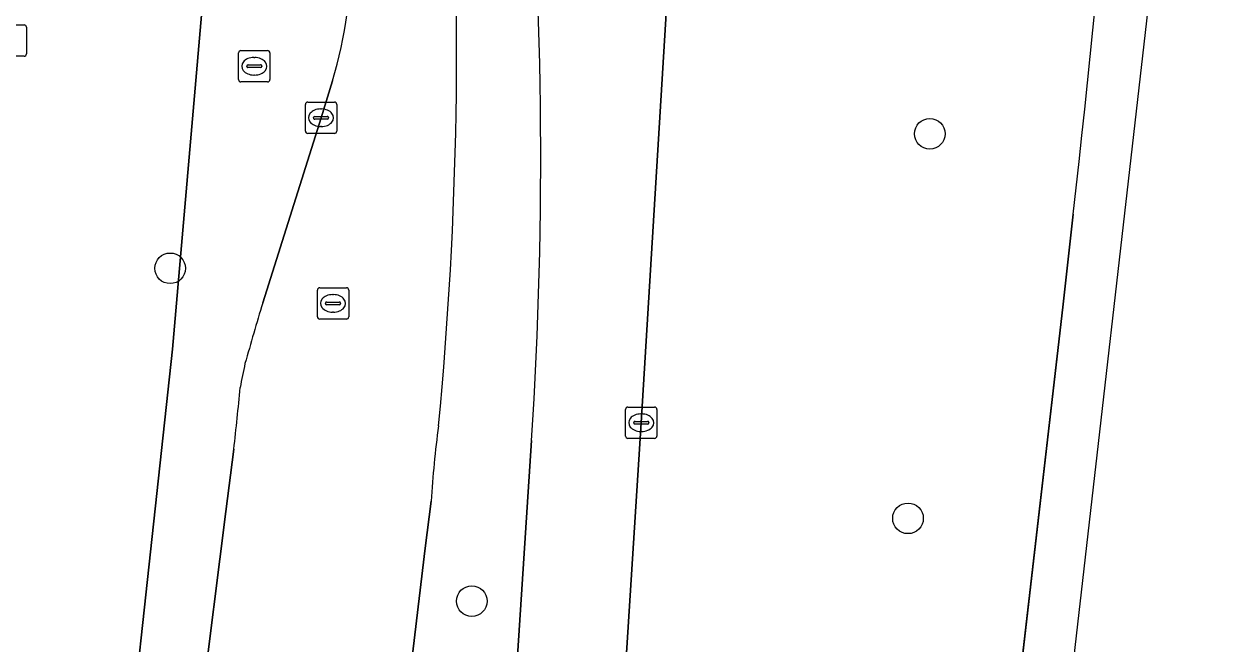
# Model space of a CAD drawing. Extents: x 160856 to 161310, y 384024 to 384878.
# Drawn here: x 161271.83 to 161310.22, y 384718.5 to 384738.3 of the extents above; entities that cross this region are included whole.
import ezdxf

# ---------------------------------------------------------------- set-up
doc = ezdxf.new("R2010")
doc.units = 0
for name, color, linetype in [('IMGEO_Berm_groen', 7, 'Continuous'), ('IMGEO_Boom', 7, 'Continuous'), ('IMGEO_Kolk', 7, 'Continuous'), ('IMGEO_OVBaan_gesloten', 7, 'Continuous'), ('IMGEO_Parkeervlak_open', 7, 'Continuous'), ('IMGEO_Rijbaan_lokaal_gesloten', 7, 'Continuous'), ('IMGEO_Rioolput', 7, 'Continuous')]:
    doc.layers.add(name, color=color, linetype=linetype)

msp = doc.modelspace()

# ---------------------------------------------------------------- linework, layer by layer
at = {"layer": 'IMGEO_Berm_groen'}
for points in [[(161293.404, 384759.19), (161292.826, 384746.795), (161292.69, 384744.574), (161291.529, 384725.569), (161290.229, 384705.181), (161289.99, 384700.485), (161289.772, 384695.596), (161289.58, 384689.949), (161289.808, 384686.734), (161290.296, 384683.517), (161290.332, 384683.383)], [(161278.827, 384756.224), (161278.485, 384750), (161276.564, 384727.915), (161274.514, 384708.984), (161271.878, 384684.639), (161273.517, 384684.452), (161273.707, 384685.913), (161274.57, 384691.921), (161275.056, 384696.267), (161277.496, 384716.557), (161278.268, 384722.73), (161278.525, 384724.727)], [(161279.447, 384729.395), (161281.309, 384735.308), (161281.673, 384736.492)], [(161299.592, 384682.588), (161304.988, 384729.263), (161305.309, 384732.227)], [(161284.188, 384684.204), (161284.234, 384684.352), (161285.323, 384691.102), (161285.947, 384695.177), (161286.368, 384699.439), (161288.028, 384724.996)], [(161284.828, 384723.062), (161284.629, 384721.562), (161281.029, 384691.282), (161280.282, 384684.846), (161280.272, 384684.765)]]:
    msp.add_lwpolyline(points, dxfattribs=at)
for centre, radius, start, end in [((160986.356, 384769.64), 321.14, 353.30984, 358.13152), ((161149.239, 384734.009), 139.081, 356.28443, 5.11263), ((161158.561, 384737.559), 127.075, 354.54198, 3.54489), ((161269.641, 384740.236), 12.601, 342.7146, 2.7105), ((161440.744, 384681.296), 168.316, 163.39523, 164.08208), ((161333.703, 384715.966), 56.013, 168.161, 168.9604), ((161206.911, 384733.082), 72.1, 353.34576, 354.91558), ((161313.375, 384721.53), 28.588, 172.0744, 176.9283)]:
    msp.add_arc(centre, radius, start, end, dxfattribs=at)
at = {"layer": 'IMGEO_Boom'}
for centre in [(161300.738, 384734.795), (161276.494, 384730.499), (161300.042, 384722.514), (161286.121, 384719.87)]:
    msp.add_circle(centre, 0.489, dxfattribs=at)
at = {"layer": 'IMGEO_Kolk'}
for p, q in [((161270.979, 384738.274), (161271.831, 384738.274)), ((161271.905, 384738.2), (161271.905, 384737.348)), ((161278.753, 384737.452), (161279.605, 384737.452)), ((161271.831, 384737.274), (161270.979, 384737.274)), ((161278.678, 384736.526), (161278.678, 384737.378)), ((161279.166, 384737.232), (161279.191, 384737.232)), ((161279.679, 384737.378), (161279.679, 384736.526)), ((161278.937, 384736.946), (161278.937, 384736.958)), ((161279.375, 384736.909), (161278.977, 384736.909)), ((161278.98, 384736.995), (161279.378, 384736.995)), ((161279.189, 384736.672), (161279.164, 384736.672)), ((161279.421, 384736.958), (161279.421, 384736.946)), ((161279.605, 384736.452), (161278.753, 384736.452)), ((161280.808, 384734.882), (161280.808, 384735.734)), ((161280.883, 384735.808), (161281.735, 384735.808)), ((161281.296, 384735.588), (161281.321, 384735.588)), ((161281.809, 384735.734), (161281.809, 384734.882)), ((161281.067, 384735.302), (161281.067, 384735.314)), ((161281.505, 384735.265), (161281.107, 384735.265)), ((161281.11, 384735.351), (161281.508, 384735.351)), ((161281.551, 384735.314), (161281.551, 384735.302)), ((161281.735, 384734.808), (161280.883, 384734.808)), ((161281.319, 384735.028), (161281.294, 384735.028)), ((161291.028, 384725.143), (161291.028, 384725.995)), ((161291.103, 384726.069), (161291.955, 384726.069)), ((161292.029, 384725.995), (161292.029, 384725.143)), ((161291.287, 384725.563), (161291.287, 384725.575)), ((161291.725, 384725.526), (161291.327, 384725.526)), ((161291.33, 384725.612), (161291.728, 384725.612)), ((161291.516, 384725.849), (161291.541, 384725.849)), ((161291.771, 384725.575), (161291.771, 384725.563)), ((161291.539, 384725.289), (161291.514, 384725.289)), ((161291.955, 384725.069), (161291.103, 384725.069))]:
    msp.add_line(p, q, dxfattribs=at)
for points in [[(161270.979, 384738.274), (161271.831, 384738.274)], [(161271.905, 384738.2), (161271.905, 384737.348)], [(161278.753, 384737.452), (161279.605, 384737.452)], [(161271.831, 384737.274), (161270.979, 384737.274)], [(161278.678, 384736.526), (161278.678, 384737.378)], [(161279.679, 384737.378), (161279.679, 384736.526)], [(161279.605, 384736.452), (161278.753, 384736.452)], [(161280.808, 384734.882), (161280.808, 384735.734)], [(161280.883, 384735.808), (161281.735, 384735.808)], [(161281.809, 384735.734), (161281.809, 384734.882)], [(161281.735, 384734.808), (161280.883, 384734.808)], [(161291.028, 384725.143), (161291.028, 384725.995)], [(161291.103, 384726.069), (161291.955, 384726.069)], [(161292.029, 384725.995), (161292.029, 384725.143)], [(161291.955, 384725.069), (161291.103, 384725.069)]]:
    msp.add_lwpolyline(points, dxfattribs=at)
for centre, radius, start, end in [((161271.829, 384738.198), 0.0765, 1.552, 88.448), ((161271.829, 384738.198), 0.0765, 1.552, 88.448), ((161278.755, 384737.376), 0.0765, 91.552, 178.448), ((161278.755, 384737.376), 0.0765, 91.552, 178.448), ((161279.603, 384737.376), 0.0765, 1.552, 88.448), ((161279.603, 384737.376), 0.0765, 1.552, 88.448), ((161271.829, 384737.35), 0.0765, 271.552, 358.448), ((161271.829, 384737.35), 0.0765, 271.552, 358.448), ((161278.977, 384736.955), 0.0403, 85.8775, 175.7526), ((161278.974, 384736.945), 0.0366, 178.938, 274.7102), ((161279.378, 384736.952), 0.043, 264.8664, 352.4533), ((161279.382, 384736.957), 0.0386, 1.7309, 96.639), ((161278.755, 384736.528), 0.0765, 181.552, 268.448), ((161278.755, 384736.528), 0.0765, 181.552, 268.448), ((161279.603, 384736.528), 0.0765, 271.552, 358.448), ((161279.603, 384736.528), 0.0765, 271.552, 358.448), ((161280.885, 384735.732), 0.0765, 91.552, 178.448), ((161280.885, 384735.732), 0.0765, 91.552, 178.448), ((161281.733, 384735.732), 0.0765, 1.552, 88.448), ((161281.733, 384735.732), 0.0765, 1.552, 88.448), ((161281.107, 384735.311), 0.0403, 85.8775, 175.7526), ((161281.104, 384735.301), 0.0366, 178.938, 274.7102), ((161281.508, 384735.308), 0.043, 264.8664, 352.4533), ((161281.512, 384735.313), 0.0386, 1.7309, 96.639), ((161280.885, 384734.884), 0.0765, 181.552, 268.448), ((161280.885, 384734.884), 0.0765, 181.552, 268.448), ((161281.733, 384734.884), 0.0765, 271.552, 358.448), ((161281.733, 384734.884), 0.0765, 271.552, 358.448), ((161291.105, 384725.993), 0.0765, 91.552, 178.448), ((161291.105, 384725.993), 0.0765, 91.552, 178.448), ((161291.953, 384725.993), 0.0765, 1.552, 88.448), ((161291.953, 384725.993), 0.0765, 1.552, 88.448), ((161291.327, 384725.572), 0.0403, 85.8775, 175.7526), ((161291.324, 384725.562), 0.0366, 178.938, 274.7102), ((161291.728, 384725.569), 0.043, 264.8664, 352.4533), ((161291.732, 384725.574), 0.0386, 1.7309, 96.639), ((161291.105, 384725.145), 0.0765, 181.552, 268.448), ((161291.105, 384725.145), 0.0765, 181.552, 268.448), ((161291.953, 384725.145), 0.0765, 271.552, 358.448), ((161291.953, 384725.145), 0.0765, 271.552, 358.448)]:
    msp.add_arc(centre, radius, start, end, dxfattribs=at)
for centre, major_axis, ratio, start_param, end_param in [((161279.165, 384736.952), (-0.387, 0.002), 0.722429, 4.712389, 7.853982), ((161279.19, 384736.952), (-0.39, 0.002), 0.717154, 1.570796, 4.712389), ((161281.295, 384735.308), (-0.387, 0.002), 0.722429, 4.712389, 7.853982), ((161281.32, 384735.308), (-0.39, 0.002), 0.717154, 1.570796, 4.712389), ((161291.515, 384725.569), (-0.387, 0.002), 0.722429, 4.712389, 7.853982), ((161291.54, 384725.569), (-0.39, 0.002), 0.717154, 1.570796, 4.712389)]:
    msp.add_ellipse(centre, major_axis=major_axis, ratio=ratio, start_param=start_param, end_param=end_param, dxfattribs=at)
at = {"layer": 'IMGEO_OVBaan_gesloten'}
for points in [[(161244.663, 384173.474), (161254.709, 384278.75), (161256.675, 384295.749), (161288.788, 384573.374), (161299.466, 384666.717), (161307.924, 384740.658), (161309.046, 384772.256), (161310.221, 384805.365), (161305.427, 384848.093), (161301.785, 384848.147), (161302.348, 384842.763), (161302.476, 384841.51), (161302.878, 384837.781), (161303.219, 384834.643)], [(161305.309, 384732.227), (161304.988, 384729.263), (161299.592, 384682.588), (161299.222, 384679.682), (161298.88, 384676.443), (161298.559, 384673.732), (161297.95, 384668.378), (161297.894, 384667.981), (161297.179, 384661.946), (161296.97, 384659.856), (161296.625, 384656.843), (161291.719, 384614.739), (161275.145, 384473.806), (161267.816, 384410.795), (161258.549, 384330.534)]]:
    msp.add_lwpolyline(points, dxfattribs=at)
msp.add_arc((160986.356, 384769.64), 321.14, 353.30984, 358.13152, dxfattribs=at)
at = {"layer": 'IMGEO_Parkeervlak_open'}
msp.add_lwpolyline([(161266.14, 384685.295), (161271.878, 384684.639), (161274.514, 384708.984), (161276.564, 384727.915), (161278.485, 384750)], dxfattribs=at)
at = {"layer": 'IMGEO_Rijbaan_lokaal_gesloten'}
for points in [[(161290.332, 384683.383), (161290.296, 384683.517), (161289.808, 384686.734), (161289.58, 384689.949), (161289.772, 384695.596), (161289.99, 384700.485), (161290.229, 384705.181), (161291.529, 384725.569), (161292.69, 384744.574), (161292.826, 384746.795), (161293.404, 384759.19)], [(161281.673, 384736.492), (161281.309, 384735.308), (161279.447, 384729.395)], [(161288.028, 384724.996), (161286.368, 384699.439), (161285.947, 384695.177), (161285.323, 384691.102), (161284.234, 384684.352), (161284.188, 384684.204), (161283.356, 384681.536), (161282.414, 384678.415)], [(161278.525, 384724.727), (161278.268, 384722.73), (161277.496, 384716.557), (161275.056, 384696.267), (161274.57, 384691.921), (161273.707, 384685.913), (161273.517, 384684.452), (161273.352, 384683.178)], [(161279.337, 384676.94), (161279.541, 384678.745), (161279.93, 384681.967), (161280.272, 384684.765), (161280.282, 384684.846), (161281.029, 384691.282), (161284.629, 384721.562), (161284.828, 384723.062)]]:
    msp.add_lwpolyline(points, dxfattribs=at)
for centre, radius, start, end in [((161149.239, 384734.009), 139.081, 356.28443, 5.11263), ((161158.561, 384737.559), 127.075, 354.54198, 3.54489), ((161269.641, 384740.236), 12.601, 342.7146, 2.7105), ((161440.744, 384681.296), 168.316, 163.39523, 164.08208), ((161333.703, 384715.966), 56.013, 168.161, 168.9604), ((161206.911, 384733.082), 72.1, 353.34576, 354.91558), ((161313.375, 384721.53), 28.588, 172.0744, 176.9283)]:
    msp.add_arc(centre, radius, start, end, dxfattribs=at)
at = {"layer": 'IMGEO_Rioolput'}
for p, q in [((161281.191, 384728.954), (161281.191, 384729.806)), ((161281.266, 384729.88), (161282.118, 384729.88)), ((161282.192, 384729.806), (161282.192, 384728.954)), ((161281.45, 384729.374), (161281.45, 384729.386)), ((161281.493, 384729.423), (161281.891, 384729.423)), ((161281.679, 384729.66), (161281.704, 384729.66)), ((161281.934, 384729.386), (161281.934, 384729.374)), ((161281.888, 384729.337), (161281.49, 384729.337)), ((161281.702, 384729.1), (161281.677, 384729.1)), ((161282.118, 384728.88), (161281.266, 384728.88))]:
    msp.add_line(p, q, dxfattribs=at)
for points in [[(161281.191, 384728.954), (161281.191, 384729.806)], [(161281.266, 384729.88), (161282.118, 384729.88)], [(161282.192, 384729.806), (161282.192, 384728.954)], [(161282.118, 384728.88), (161281.266, 384728.88)]]:
    msp.add_lwpolyline(points, dxfattribs=at)
for centre, radius, start, end in [((161281.268, 384729.804), 0.0765, 91.552, 178.448), ((161281.268, 384729.804), 0.0765, 91.552, 178.448), ((161282.116, 384729.804), 0.0765, 1.552, 88.448), ((161282.116, 384729.804), 0.0765, 1.552, 88.448), ((161281.49, 384729.383), 0.0403, 85.8775, 175.7526), ((161281.487, 384729.373), 0.0366, 178.938, 274.7102), ((161281.891, 384729.38), 0.043, 264.8664, 352.4533), ((161281.895, 384729.385), 0.0386, 1.7309, 96.639), ((161281.268, 384728.956), 0.0765, 181.552, 268.448), ((161281.268, 384728.956), 0.0765, 181.552, 268.448), ((161282.116, 384728.956), 0.0765, 271.552, 358.448), ((161282.116, 384728.956), 0.0765, 271.552, 358.448)]:
    msp.add_arc(centre, radius, start, end, dxfattribs=at)
for centre, major_axis, ratio, start_param, end_param in [((161281.678, 384729.38), (-0.387, 0.002), 0.722429, 4.712389, 7.853982), ((161281.703, 384729.38), (-0.39, 0.002), 0.717154, 1.570796, 4.712389)]:
    msp.add_ellipse(centre, major_axis=major_axis, ratio=ratio, start_param=start_param, end_param=end_param, dxfattribs=at)

doc.saveas('drawing.dxf')
